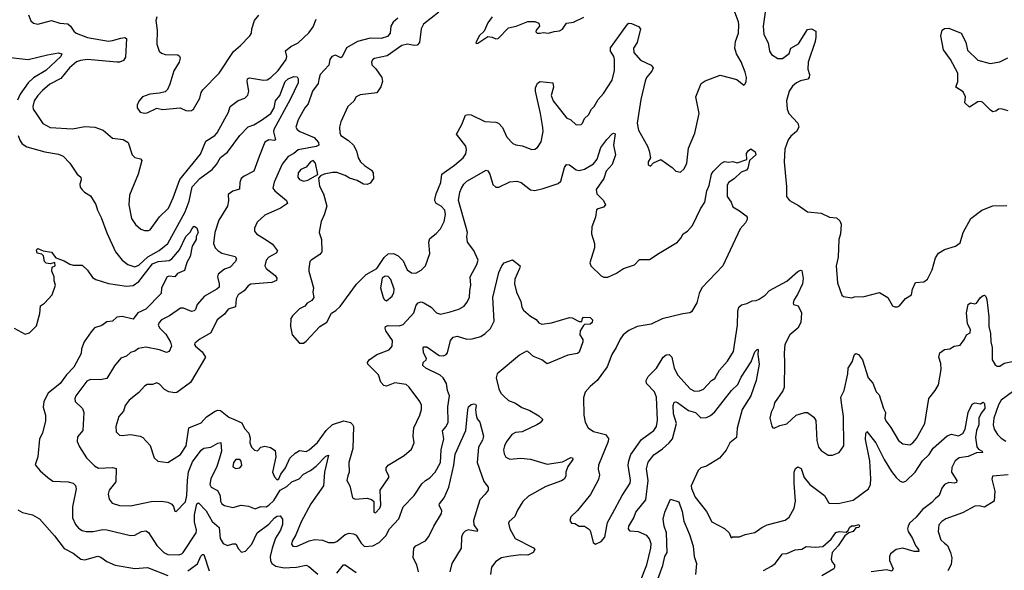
# Model space of a CAD drawing. Extents: x 2133461 to 2293071, y 753526 to 916327.
# Tile 409 of 459: x 2233754 to 2240867, y 888985 to 892962. Entities that reach past the tile are written whole.
import ezdxf

# ---------------------------------------------------------------- set-up
doc = ezdxf.new("R2010")
doc.units = 0

msp = doc.modelspace()

# ---------------------------------------------------------------- linework, layer by layer
at = {"layer": '0CON10XD'}
for points in [[(2233818, 892998), (2233835, 892953.8), (2233855, 892935.8), (2233885, 892928.6), (2233985, 892955.7), (2234045, 892937.5), (2234102.3, 892932.3), (2234122, 892915), (2234145, 892878), (2234162, 892865), (2234245, 892832.7), (2234395, 892807.8), (2234425, 892810.6), (2234485, 892828.8), (2234515, 892832.5), (2234526.7, 892825), (2234517.7, 892692.3), (2234505, 892667.5), (2234476.1, 892653.9), (2234456.1, 892653.9), (2234245, 892673.5), (2234192.9, 892667.1), (2234165, 892657.3), (2234113.5, 892615), (2234052.7, 892537.3), (2233973.3, 892495), (2233918.6, 892451.4), (2233884.6, 892415), (2233859.2, 892375), (2233848.2, 892335), (2233851.2, 892315), (2233873.2, 892283.2), (2233921.7, 892211.7), (2233975, 892183.6), (2234135, 892174.6), (2234225, 892189.6), (2234296.6, 892186.6), (2234356.7, 892165), (2234425, 892106), (2234502.7, 892097.3), (2234539.2, 892075), (2234566, 891985), (2234585, 891967.5), (2234627.3, 891957.3), (2234635.6, 891945), (2234610.4, 891845), (2234548.1, 891695), (2234543.5, 891625), (2234561.9, 891525), (2234591.7, 891481.7), (2234629.1, 891449.1), (2234655, 891439.2), (2234685, 891439.2), (2234696, 891445), (2234765, 891539.2), (2234829.8, 891600.2), (2234862.7, 891675), (2234911.2, 891808.8), (2235060.2, 891989.8), (2235100, 892085), (2235162.9, 892125), (2235180.5, 892145), (2235262.5, 892295), (2235274.6, 892335.4), (2235331.7, 892378.3), (2235380, 892395), (2235402.7, 892417.3), (2235409.4, 892445), (2235397.1, 892515), (2235400, 892535), (2235415, 892542.5), (2235515, 892524), (2235541.5, 892528.5), (2235568.1, 892545), (2235621.1, 892595), (2235680, 892675), (2235683.6, 892695), (2235675, 892736.2), (2235712.1, 892767.9), (2235765, 892794.5), (2235842.3, 892867.7), (2235875, 892910), (2235896.6, 892965)], [(2236485, 892972.8), (2236452.4, 892945), (2236435.2, 892915), (2236431.8, 892865), (2236410.2, 892839.8), (2236365, 892826.6), (2236285, 892828.5), (2236195, 892804.2), (2236115, 892758.9), (2236085, 892692.5), (2236075, 892687.1), (2236035, 892704.5), (2236010, 892695), (2235993.6, 892675), (2235986.9, 892633.1), (2235923.9, 892566.1), (2235915, 892530), (2235909.5, 892500.5), (2235869.1, 892445), (2235838.1, 892355), (2235813.3, 892325), (2235765, 892238), (2235749.4, 892185), (2235757.8, 892167.8), (2235778.6, 892155), (2235881.9, 892111.9), (2235913.1, 892075), (2235915.5, 892055), (2235895, 892046.1), (2235765, 892020.9), (2235735, 891995.5), (2235695, 891973.8), (2235650.9, 891919.1), (2235592.4, 891787.6), (2235583.8, 891745), (2235596.7, 891725), (2235682.9, 891655), (2235690, 891635), (2235639.1, 891600.9), (2235525, 891550), (2235470.9, 891499.1), (2235450, 891455), (2235450, 891435), (2235464, 891415), (2235541.7, 891368.3), (2235581.4, 891341.4), (2235617, 891293), (2235607.5, 891275), (2235555, 891246.7), (2235535, 891225.8), (2235525.5, 891185), (2235535.7, 891165), (2235601.1, 891115), (2235613.1, 891095), (2235610.7, 891079.3), (2235575, 891062.7), (2235425, 891052.5), (2235405, 891040.5), (2235375.2, 891004.8), (2235332.9, 890975), (2235317.6, 890945), (2235313.1, 890886.9), (2235259.7, 890870.3), (2235234.6, 890835.4), (2235180.5, 890795), (2235135, 890700.8), (2235055, 890653.8), (2235020, 890625), (2235016.7, 890615), (2235023.8, 890605), (2235073.1, 890563.1), (2235095.8, 890525), (2234988, 890342), (2234890.3, 890269.7), (2234874.1, 890265.9), (2234832.5, 890275), (2234800.9, 890290.9), (2234765, 890328.8), (2234745, 890338.8), (2234715, 890328), (2234675, 890326), (2234655, 890316.2), (2234615, 890268.8), (2234546.4, 890213.6), (2234515.5, 890174.5), (2234504.3, 890135), (2234471.1, 890095), (2234450, 890025), (2234452, 889985), (2234475, 889961.2), (2234495, 889958), (2234555, 889966.7), (2234623.6, 889953.6), (2234643.6, 889943.6), (2234696.3, 889886.3), (2234726.9, 889796.9), (2234753.2, 889773.2), (2234825, 889763.8), (2234915, 889822.2), (2234956.8, 889885), (2234976.5, 890013.5), (2235065, 890049.5), (2235105, 890092.9), (2235166.2, 890135), (2235185, 890141.9), (2235205, 890140), (2235265, 890091.4), (2235311.7, 890071.7), (2235359.3, 890049.3), (2235378.3, 890008.3), (2235408.8, 889975), (2235419.3, 889940.7), (2235417.5, 889905), (2235430, 889875), (2235451.7, 889851.7), (2235471.7, 889848.3), (2235495.9, 889874.1), (2235525, 889881.4), (2235565, 889871.8), (2235599.4, 889849.4), (2235603.8, 889805), (2235580.6, 889695), (2235595, 889660.5), (2235615, 889639.6), (2235626.2, 889645), (2235641.6, 889678.4), (2235675, 889725.4), (2235706.2, 889795), (2235745, 889832.3), (2235775, 889849.4), (2235824.4, 889844.4), (2235845, 889854.5), (2235905, 889908.8), (2235969.3, 889995), (2236015, 890037.5), (2236095, 890063.8), (2236143, 890053), (2236159.2, 890039.2), (2236164.6, 890024.6), (2236160, 889865), (2236132.5, 889765), (2236134.2, 889695), (2236125, 889666.7)], [(2234745, 892982.5), (2234738, 892955), (2234747.8, 892885), (2234745.5, 892785), (2234761.4, 892735), (2234779.8, 892719.8), (2234805, 892710.5), (2234897, 892707), (2234908.8, 892698.8), (2234913.9, 892683.9), (2234905.7, 892655), (2234867.4, 892592.6), (2234838.6, 892495), (2234821.2, 892458.8), (2234805, 892440), (2234765, 892430), (2234695, 892423.3), (2234642.5, 892405), (2234615, 892372.5), (2234603.8, 892345), (2234603.8, 892325), (2234625, 892294.2), (2234655, 892286), (2234675, 892288), (2234745, 892324), (2234785, 892314), (2234913.6, 892326.4), (2234955, 892306.2), (2234974, 892304), (2234995, 892306.2), (2235008.8, 892315), (2235055.4, 892394.6), (2235065.7, 892435), (2235077.5, 892455), (2235195.6, 892575), (2235298.5, 892731.5), (2235350, 892775), (2235416.7, 892845), (2235428.8, 892865), (2235432, 892895), (2235451.4, 892955), (2235481.1, 892995)], [(2236781.9, 893015), (2236671.5, 892928.5), (2236653.5, 892895), (2236643.1, 892796.9), (2236625, 892777.5), (2236605, 892774.4), (2236555, 892784.5), (2236515.4, 892774.6), (2236408.3, 892701.7), (2236318.3, 892681.7), (2236305.8, 892674.2), (2236295, 892656.7), (2236298.8, 892635), (2236327.8, 892607.8), (2236371.5, 892545), (2236375.4, 892515), (2236364, 892476), (2236335, 892434.4), (2236215, 892418.6), (2236185.7, 892404.3), (2236167, 892373), (2236124.3, 892335), (2236074.4, 892225), (2236065.6, 892185), (2236067.1, 892145), (2236074.3, 892125), (2236130.3, 892090.3), (2236164.8, 892054.8), (2236188.5, 892015), (2236199.4, 891965), (2236215.8, 891935), (2236245, 891908), (2236295, 891876.2), (2236308.8, 891855), (2236310, 891815), (2236285, 891781.2), (2236265, 891772), (2236237.5, 891775), (2236191.5, 891801.5), (2236136.2, 891816.2), (2236105, 891835.5), (2236045, 891857.5), (2236015, 891858.9), (2235955, 891845.8), (2235926.2, 891833.8), (2235913.3, 891816.7), (2235920.3, 891760.3), (2235948.9, 891705), (2235974.3, 891615), (2235955, 891552.5), (2235932.5, 891505), (2235919.3, 891440.7), (2235918.8, 891425), (2235934.4, 891375), (2235936.2, 891285), (2235923.3, 891265), (2235858.8, 891225), (2235851.2, 891215), (2235842, 891165), (2235842.5, 891145), (2235878, 891025), (2235872.9, 890995), (2235879.2, 890955), (2235865.6, 890934.4), (2235830, 890915), (2235815, 890892.5), (2235775, 890873.3), (2235726.1, 890823.9), (2235713.6, 890803.6), (2235711.2, 890745), (2235723.3, 890685), (2235776.4, 890626.4), (2235805, 890626.7), (2235825, 890640), (2235923, 890747), (2235972.7, 890777.3), (2236007, 890843), (2236039.3, 890860.7), (2236069.3, 890890.7), (2236188.5, 891051.5), (2236258.1, 891121.9), (2236333.3, 891165), (2236387.5, 891245), (2236415, 891272), (2236454.2, 891274.2), (2236487.4, 891257.4), (2236525, 891221.2), (2236554.4, 891155), (2236585, 891132.9), (2236615, 891130.8), (2236655, 891152.5), (2236685.4, 891184.6), (2236717.8, 891272.2), (2236710, 891355), (2236717.4, 891382.6), (2236762.8, 891417.2), (2236795, 891452.5), (2236820, 891505), (2236831.5, 891555), (2236826.7, 891585), (2236798, 891615), (2236763.8, 891635), (2236753, 891653), (2236754.1, 891664.1), (2236763.5, 891705), (2236795.6, 891785), (2236803.9, 891846.1), (2236895, 891911.4), (2236958, 891965), (2236977.6, 891992.4), (2236982.9, 892025), (2236977.9, 892047.9), (2236910.8, 892135), (2236949.4, 892205), (2236975, 892271.2), (2236993.2, 892276.8), (2237015, 892274.4), (2237115, 892225.6), (2237195, 892222), (2237213.3, 892215), (2237242.4, 892182.4), (2237272.4, 892112.4), (2237317, 892067), (2237337.3, 892057.3), (2237385, 892051.4), (2237455, 892024.2), (2237475, 892026.2), (2237495, 892038.8), (2237520.7, 892079.3), (2237536.7, 892153.3), (2237533.9, 892183.9), (2237517.7, 892285), (2237480, 892445), (2237480.9, 892469.1), (2237495, 892503.3), (2237515, 892515.8), (2237606.7, 892505), (2237609.5, 892475), (2237593.2, 892415), (2237606.9, 892376.9), (2237705, 892253.1), (2237735, 892238.1), (2237773.5, 892203.5), (2237809.2, 892205), (2237820, 892215), (2237835, 892248.8), (2237863.8, 892275), (2237884, 892315), (2237905, 892336), (2237933.3, 892385), (2237970.6, 892429.4), (2238034.5, 892525), (2238050, 892595), (2238051.1, 892675), (2238046.2, 892695), (2238022.9, 892735), (2238022.2, 892757.7), (2238148.3, 892931.7), (2238155, 892937.5), (2238173.9, 892933.9), (2238225, 892911.9), (2238238.9, 892895), (2238215, 892798), (2238187.5, 892755), (2238190.5, 892725), (2238239.5, 892669.5), (2238315, 892632.9), (2238331.2, 892615), (2238319.8, 892590.2), (2238282.5, 892545), (2238273, 892517), (2238242.5, 892385), (2238215.6, 892215), (2238225, 892163.8), (2238289.3, 892049.3), (2238301.4, 892015), (2238310, 891965), (2238293.8, 891935), (2238295, 891912.5), (2238310, 891905), (2238333, 891927), (2238385, 891952.5), (2238467.5, 891895), (2238495, 891867.5), (2238528.3, 891861.7), (2238553.3, 891885), (2238574, 891925), (2238585.6, 892035), (2238631.7, 892141.7), (2238662.3, 892285), (2238638.5, 892405), (2238678.2, 892501.8), (2238705, 892519.1), (2238815, 892560.6), (2238935, 892529.2), (2238985, 892490), (2238995, 892497.5), (2239002, 892515), (2239005.6, 892545), (2238995, 892583.3), (2238967, 892657), (2238933.1, 892715), (2238919.4, 892755), (2238925.7, 892805), (2238946.3, 892863.7), (2238950, 892925), (2238947.2, 892947.2), (2238920.8, 893015)], [(2237166.8, 892983.2), (2237135, 892938.8), (2237110, 892880), (2237074.3, 892845), (2237050, 892795), (2237055, 892790), (2237065, 892792.5), (2237135, 892840), (2237166.4, 892836.4), (2237193.6, 892823.6), (2237210, 892825), (2237285.9, 892904.1), (2237340, 892915), (2237425, 892948.8), (2237475, 892948), (2237505, 892936.2), (2237510, 892915), (2237484.3, 892885.7), (2237483.8, 892875), (2237493.6, 892863.6), (2237513.6, 892863.6), (2237535, 892868.8), (2237575, 892863.3), (2237615, 892876.7), (2237655, 892881.2), (2237675.7, 892894.3), (2237705, 892936.7), (2237755, 892943.8), (2237829.5, 892980.5)], [(2239138.5, 893015), (2239125.4, 892915), (2239129.6, 892855), (2239161.9, 892795), (2239170.6, 892735), (2239185, 892710.8), (2239230.7, 892680.7), (2239265, 892681.4), (2239313.4, 892716.6), (2239324.2, 892755), (2239381.4, 892788.6), (2239445, 892890), (2239475, 892896.7), (2239505, 892880), (2239506.2, 892835), (2239500, 892805), (2239450, 892655), (2239448, 892605), (2239458.8, 892565), (2239456.7, 892545), (2239446.9, 892533.1), (2239395, 892520.6), (2239366.2, 892505), (2239337.6, 892482.4), (2239313.9, 892446.1), (2239293.6, 892375), (2239299.4, 892315), (2239310, 892285), (2239374.3, 892215), (2239382.9, 892185), (2239365.7, 892155), (2239325, 892120), (2239305.9, 892094.1), (2239282.2, 892027.8), (2239276.4, 891935), (2239294.4, 891755), (2239292.9, 891685), (2239316, 891655), (2239380.9, 891620.9), (2239445, 891574.2), (2239544.2, 891564.2), (2239605, 891536.2), (2239655, 891531.2), (2239679.7, 891509.7), (2239688, 891485), (2239684.2, 891415), (2239672, 891375), (2239666.4, 891246.4), (2239652.5, 891185), (2239662, 891062), (2239692.3, 890972.3)], [(2240895, 892304), (2240845, 892318.8), (2240825, 892316.2), (2240805, 892301.2), (2240785, 892297.5), (2240767.6, 892307.6), (2240710, 892365), (2240695, 892371.9), (2240675, 892368.1), (2240615, 892330), (2240582.4, 892362.4), (2240585.8, 892405.8), (2240569.8, 892439.8), (2240516.7, 892475), (2240531.2, 892515), (2240530, 892575), (2240479.2, 892675), (2240428.8, 892745), (2240408.8, 892845), (2240417.5, 892885), (2240435, 892897.5), (2240465, 892900), (2240554.1, 892864.1), (2240589.7, 892799.7), (2240601.8, 892741.8), (2240675, 892670), (2240765, 892646), (2240835, 892657.5), (2240892.7, 892687.3)], [(2233645, 892692.5), (2233815, 892674.6), (2233955, 892708.9), (2234035, 892721.9), (2234058.8, 892715), (2234051.5, 892695), (2233944.1, 892595), (2233855, 892542.4), (2233815, 892505.3), (2233757.6, 892425), (2233738.8, 892381.2)], [(2233742.5, 892125), (2233755, 892091.2), (2233772.9, 892065), (2233805, 892042.5), (2233936.3, 892006.3), (2234035, 891991.4), (2234068.8, 891975), (2234115.6, 891925.6), (2234170, 891845), (2234196.2, 891825), (2234198, 891805), (2234188, 891775), (2234192.3, 891752.3), (2234205, 891732.5), (2234222.5, 891715), (2234265, 891690), (2234305, 891627.5), (2234315.8, 891585), (2234342.6, 891532.6), (2234383, 891423), (2234446.4, 891286.4), (2234495, 891224.4), (2234535, 891194.5), (2234585, 891176.9), (2234615, 891189.7), (2234680.4, 891249.6), (2234761.8, 891295), (2234824.6, 891345), (2234950.6, 891575), (2234979.7, 891650.3), (2235000, 891755), (2235055, 891814.7), (2235145, 891878.9), (2235177.2, 891915), (2235205, 891966.7), (2235254.4, 892005.6), (2235345.4, 892125), (2235405, 892189.1), (2235445, 892203.3), (2235501.4, 892235), (2235568.9, 892285), (2235593.6, 892325), (2235601.8, 892375), (2235634, 892415), (2235672.4, 892515), (2235695, 892535.3), (2235735, 892552.5), (2235758.8, 892548.8), (2235765.7, 892535), (2235765.5, 892505), (2235707.7, 892385), (2235590.5, 892169.5), (2235587.3, 892152.7), (2235601.4, 892095), (2235595, 892090.5), (2235555, 892093.7), (2235525, 892078.2), (2235484.4, 891974.4), (2235445, 891868.6), (2235375, 891832.2), (2235355.4, 891814.6), (2235343.5, 891785), (2235341.7, 891738.3), (2235295, 891724.3), (2235260, 891700), (2235262.6, 891652.6), (2235256.7, 891615), (2235192.9, 891515), (2235163.1, 891425), (2235154.5, 891345), (2235165.7, 891315), (2235184.7, 891294.7), (2235215.3, 891275.3), (2235310.6, 891250.6), (2235320, 891235), (2235313.1, 891215), (2235275, 891174.2), (2235235, 891160), (2235187.5, 891125), (2235184.3, 891105), (2235195.7, 891055), (2235195, 891031.2), (2235178.6, 891015), (2235090, 890965), (2235035.8, 890905), (2235025, 890870), (2235015, 890859.2), (2234995, 890854.5), (2234938.3, 890878.3), (2234915, 890879.2), (2234837.6, 890822.4), (2234780, 890795), (2234760.8, 890775), (2234755.8, 890755), (2234766, 890735), (2234810.6, 890690.6), (2234845, 890633.8), (2234850, 890605), (2234833.8, 890565), (2234815, 890558.6), (2234765, 890577.3), (2234665, 890596.7), (2234613.7, 890586.3), (2234585, 890567.5), (2234555, 890557.1), (2234525, 890532.9), (2234485, 890517.5), (2234438.3, 890461.7), (2234385, 890371.4), (2234335, 890360), (2234265, 890363.1), (2234238.6, 890351.4), (2234160, 890245), (2234153.1, 890225), (2234155.6, 890205), (2234207.8, 890155), (2234218.5, 890125), (2234209.5, 889995), (2234171.6, 889948.4), (2234169.7, 889915), (2234186.3, 889876.3), (2234236.4, 889796.4), (2234252.1, 889782.1), (2234295, 889739.4), (2234323, 889723), (2234425, 889727.9), (2234451.4, 889721.4), (2234449.1, 889625), (2234400, 889565), (2234392.9, 889535), (2234399.7, 889499.7), (2234421.3, 889471.3), (2234475, 889454.4), (2234555, 889450.6), (2234705, 889483.1), (2234780, 889485), (2234825, 889477.5), (2234853.1, 889463.1), (2234865.5, 889445.5), (2234875, 889412.5), (2234885, 889408.8), (2234951, 889479), (2234962.4, 889525), (2234966.1, 889635), (2234975, 889696), (2235002.4, 889767.6), (2235066.4, 889853.6), (2235085, 889867.4), (2235135, 889874.7), (2235185, 889903.3), (2235208, 889908), (2235211.5, 889845), (2235198.5, 889795), (2235178.5, 889735), (2235134.4, 889645), (2235127.5, 889605), (2235136.7, 889585), (2235182.3, 889562.3), (2235202, 889525), (2235205.6, 889485), (2235214.4, 889465), (2235234, 889454), (2235295, 889438.9), (2235355, 889456), (2235407.4, 889447.4), (2235455, 889430), (2235497.5, 889445), (2235535, 889444.7), (2235555, 889455.7), (2235590.5, 889489.5), (2235635, 889563.9), (2235685, 889591.5), (2235720, 889625), (2235774.4, 889645.6), (2235805, 889680.6), (2235855, 889705.6), (2235895, 889737.3), (2235965, 889808.9), (2235985, 889816.2), (2235957.2, 889695), (2235948, 889595), (2235857.5, 889465), (2235788.2, 889335), (2235749.4, 889240.6), (2235721.9, 889195), (2235717.5, 889175), (2235728.6, 889158.6), (2235755, 889156.9), (2235845, 889197.9), (2235887, 889207), (2235942.3, 889202.3), (2235985, 889186.7), (2236025, 889186.7), (2236045, 889194.4), (2236105, 889242.9), (2236135, 889254.6), (2236165, 889249.5), (2236185, 889238.6), (2236220.5, 889180.5), (2236245, 889156.7), (2236305, 889161.2), (2236350.6, 889185), (2236398.5, 889235), (2236425.5, 889285), (2236492.9, 889357.1), (2236525, 889444.3), (2236605, 889524.4), (2236659.1, 889610.9), (2236685, 889634.4), (2236717.3, 889652.7), (2236756.6, 889693.4), (2236793.5, 889765), (2236800, 889855), (2236817.5, 889935), (2236808, 889992), (2236835.5, 890025), (2236849.6, 890055), (2236847.7, 890165), (2236860, 890245), (2236845.3, 890285), (2236837.7, 890335), (2236813.8, 890375), (2236791.5, 890395), (2236688.1, 890445), (2236665.5, 890465), (2236670, 890485), (2236690.8, 890505), (2236691.9, 890515), (2236670.4, 890555), (2236668.3, 890591.7), (2236675, 890600), (2236695, 890599.2), (2236785, 890537.5), (2236815, 890533.3), (2236835, 890542.7), (2236844.7, 890555.3), (2236866.4, 890645), (2236885, 890667.8), (2236915, 890675.5), (2236985, 890654.5), (2237023.7, 890656.3), (2237085, 890674.5), (2237117.1, 890695), (2237155, 890731.4), (2237181.5, 890785), (2237171.1, 890955), (2237215, 891136.2), (2237237.5, 891185), (2237255, 891206.7), (2237315, 891227.5), (2237368.8, 891185), (2237365.8, 891165), (2237332, 891088), (2237329.5, 891055), (2237343.1, 890995), (2237375, 890926.7), (2237381.8, 890885), (2237393.5, 890865), (2237445, 890820.8), (2237485, 890797.5), (2237503.6, 890773.6), (2237525, 890762.5), (2237595, 890772.5), (2237725, 890811.2), (2237745, 890808), (2237795, 890783.3), (2237815, 890782.5), (2237818.8, 890805), (2237827.5, 890812.5), (2237875, 890812.2), (2237892.9, 890795), (2237888.6, 890775), (2237875, 890762.5), (2237835, 890760), (2237826.1, 890753.9), (2237803.8, 890715), (2237800, 890685), (2237821.7, 890651.7), (2237822.5, 890635), (2237795, 890560), (2237785, 890550), (2237715, 890538.9), (2237565, 890477.5), (2237526, 890505), (2237465, 890529.2), (2237425, 890565.6), (2237415, 890568.1), (2237365, 890538.5), (2237204.5, 890405), (2237196.4, 890375), (2237216.6, 890296.6), (2237230.6, 890265), (2237251.7, 890241.7), (2237285, 890211.9), (2237335, 890191.9), (2237381.1, 890161.1), (2237438.8, 890138.8), (2237505, 890100.8), (2237533.3, 890075), (2237515, 890050.8), (2237490, 890035), (2237385, 889984.2), (2237335, 889980.6), (2237310, 889965), (2237268.6, 889911.4), (2237255.6, 889885), (2237248.1, 889855), (2237253.9, 889826.1), (2237265, 889802), (2237295, 889787.1), (2237375, 889794.3), (2237445, 889788.6), (2237565, 889752.2), (2237675, 889769.5), (2237735, 889798.9), (2237747.4, 889797.4), (2237751.2, 889785), (2237713.3, 889735), (2237699.4, 889695), (2237700, 889665), (2237687.6, 889642.4), (2237669.2, 889630.8), (2237555, 889590.4), (2237428.9, 889521.1), (2237388.3, 889481.7), (2237349.7, 889420.3), (2237330, 889375), (2237291.2, 889338.8), (2237286.2, 889325), (2237295.8, 889285), (2237333.1, 889215), (2237466.4, 889146.4), (2237476, 889135), (2237462.5, 889115), (2237425, 889093.8), (2237375, 889095.8), (2237285.5, 889084.5), (2237233.8, 889075), (2237195, 889048.8), (2237162.3, 889007.7), (2237155.8, 888955)], [(2236125, 889666.7), (2236116.7, 889635), (2236138.8, 889595), (2236157.5, 889507.5), (2236178.3, 889498.3), (2236265, 889506.2), (2236295, 889496.7), (2236312.5, 889482.5), (2236313.3, 889405), (2236325, 889400), (2236355.5, 889434.5), (2236363.8, 889455), (2236358.8, 889565), (2236420, 889655), (2236421.2, 889665), (2236402, 889705), (2236401.2, 889725), (2236415.7, 889744.3), (2236531.2, 889815), (2236585, 889860), (2236603.3, 889905), (2236597.5, 889955), (2236601.8, 890015), (2236644.4, 890105), (2236657, 890147), (2236657.6, 890177.6), (2236646, 890205), (2236567.4, 890307.4), (2236545, 890327.5), (2236465, 890338.1), (2236405, 890315.6), (2236385, 890319.2), (2236362.5, 890345), (2236346.6, 890396.6), (2236305, 890436.9), (2236268.9, 890475), (2236267.8, 890485), (2236278.9, 890505), (2236335, 890544.5), (2236422.8, 890577.2), (2236445.6, 890605), (2236446.7, 890645), (2236400, 890715), (2236394.5, 890735), (2236398, 890745), (2236415.6, 890754.4), (2236495, 890750.4), (2236525, 890760.5), (2236601.9, 890845), (2236619.3, 890900.7), (2236632.5, 890917.5), (2236655, 890923.1), (2236675, 890916.9), (2236726.1, 890886.1), (2236765, 890845.8), (2236795, 890836), (2236865, 890850.8), (2236927.6, 890872.4), (2236965, 890892), (2236985, 890918.8), (2237004.6, 890955.4), (2237005.5, 891005), (2237014.3, 891045), (2237009.4, 891105), (2237057.2, 891192.8), (2237065.7, 891225), (2237035, 891295.8), (2236988.5, 891355), (2236984.3, 891395), (2236988.6, 891425), (2236980.8, 891460.8), (2236925.4, 891655), (2236933.5, 891715), (2236945, 891744), (2236962.2, 891775), (2236985.4, 891794.6), (2237125, 891874), (2237135, 891871.2), (2237151.4, 891845), (2237171.7, 891771.7), (2237195, 891752), (2237215, 891752.5), (2237295, 891791.1), (2237345, 891796.7), (2237376, 891785), (2237445, 891732.9), (2237475, 891728.1), (2237535, 891741.9), (2237645, 891778.8), (2237663.3, 891795), (2237689.2, 891895), (2237705, 891916.7), (2237725, 891913.8), (2237775, 891878.6), (2237795, 891871.9), (2237835, 891882.9), (2237900.1, 891919.9), (2237925.8, 891954.2), (2237952.3, 892037.7), (2237995, 892097.1), (2238035, 892136.7), (2238045, 892142.5), (2238055, 892137.5), (2238043.1, 892055), (2238058.9, 891985), (2238033.9, 891915), (2237991, 891869), (2237974.6, 891815), (2237919.5, 891735), (2237923.3, 891703.3), (2237972.2, 891655), (2237986.7, 891625), (2237972.6, 891607.4), (2237933, 891597), (2237921.6, 891588.4), (2237914.7, 891535.3), (2237888.2, 891465), (2237884.4, 891415), (2237905.8, 891345), (2237907.5, 891315), (2237873.9, 891206.1), (2237880, 891185), (2237955, 891112), (2237975, 891102.5), (2238002.7, 891102.7), (2238065, 891131.2), (2238115, 891164.6), (2238195, 891192.5), (2238231, 891229), (2238305, 891228.9), (2238374.3, 891275), (2238505, 891355.6), (2238531.1, 891385), (2238546, 891415), (2238578, 891435), (2238615.6, 891475), (2238672.5, 891595), (2238704.5, 891645), (2238717.5, 891725), (2238734.5, 891765.5), (2238751.5, 891845), (2238764.3, 891865), (2238825, 891926.2), (2238845, 891938.8), (2238875, 891934), (2238905, 891937.5), (2238937.7, 891927.7), (2239006.7, 891953.3), (2239005.8, 891995), (2239015.8, 892015), (2239035, 892030), (2239067, 892007), (2239072.9, 891985), (2239026.7, 891945), (2239015, 891890), (2239004.2, 891875.8), (2238965, 891860), (2238916.4, 891813.6), (2238874.4, 891785.6), (2238864.2, 891765), (2238864.3, 891684.3), (2238893.3, 891645), (2238905, 891610), (2238955, 891582.5), (2239002.5, 891545), (2239010, 891535), (2239010.5, 891519.5), (2238998, 891495), (2238957.8, 891452.2), (2238834.5, 891185), (2238682.7, 891025), (2238663.6, 890985), (2238646.2, 890916.2), (2238608.3, 890851.7), (2238595.6, 890844.4), (2238545, 890837.8), (2238395, 890801.1), (2238315, 890762.6), (2238215, 890746.1), (2238155, 890717.9), (2238114.6, 890685), (2238091.8, 890655), (2238064, 890594), (2238032.3, 890545), (2237997.9, 890455), (2237951.7, 890391.7), (2237926.9, 890355), (2237876.4, 890313.6), (2237838.3, 890271.7), (2237828.3, 890231.7), (2237830.6, 890105), (2237840, 890055), (2237861.2, 890015), (2237898.9, 889988.9), (2237986, 889965), (2238007.7, 889937.7), (2238006.5, 889915), (2237934.5, 889745), (2237933.6, 889715), (2237942.9, 889675), (2237935, 889640), (2237877.4, 889532.6), (2237782.7, 889417.3), (2237735, 889372.5), (2237727.5, 889345), (2237740, 889325), (2237765, 889322.5), (2237795, 889303.3), (2237835, 889303.3), (2237869.5, 889279.5), (2237878.8, 889265), (2237897.5, 889185), (2237915, 889173.8), (2237955, 889194), (2237982, 889225), (2238000.7, 889329.3), (2238036.1, 889396.1), (2238105.3, 889524.7), (2238165.3, 889615), (2238166.8, 889636.8), (2238150, 889745), (2238153.6, 889776.4), (2238169.6, 889820.4), (2238245, 889930.9), (2238335, 889995.6), (2238355.4, 890025), (2238361.1, 890068.9), (2238354.2, 890235), (2238340.4, 890275), (2238281.8, 890335), (2238280.8, 890355), (2238294.6, 890385), (2238353.6, 890445), (2238402.5, 890525), (2238425, 890541.8), (2238445, 890544.4), (2238465.3, 890525.3), (2238482.9, 890445), (2238508.5, 890395), (2238596.9, 890295), (2238628.9, 890278.9), (2238665, 890281.5), (2238695, 890294.5), (2238751.9, 890355), (2238775, 890371.5), (2238810.3, 890429.7), (2238866.4, 890495), (2238910.9, 890565), (2238940.3, 890755), (2238942, 890855), (2238950, 890885), (2238967.3, 890902.7), (2239006.9, 890913.1), (2239045, 890932.5), (2239075, 890934.5), (2239095, 890943.6), (2239138.8, 890971.2), (2239171.4, 891005), (2239295, 891073.6), (2239375, 891142.9), (2239395, 891152), (2239405, 891150), (2239413.2, 891093.2), (2239408.5, 891055), (2239373.6, 890976.4), (2239346.2, 890935), (2239341.2, 890915), (2239345, 890903.8), (2239377.5, 890895), (2239401.9, 890845), (2239396.9, 890775), (2239375.4, 890734.6), (2239318.5, 890685), (2239282.1, 890615), (2239275.6, 890554.4), (2239280, 890485), (2239275.6, 890305), (2239267.4, 890282.6), (2239206, 890195), (2239198.8, 890161.2), (2239182.7, 890127.3), (2239174.2, 890085), (2239186.4, 890026.4), (2239194, 890014), (2239205, 890012.5), (2239245, 890031.2), (2239295, 890042.5), (2239364.5, 890105.5), (2239425, 890124.4), (2239445, 890124.3), (2239492.1, 890092.1), (2239506.6, 890066.6), (2239512.7, 889922.7), (2239525.6, 889875), (2239545, 889851.4), (2239595, 889816.2), (2239625, 889816), (2239675, 889836.7), (2239707.5, 889885), (2239704.3, 890095), (2239690.4, 890195), (2239686.4, 890235), (2239709.5, 890285), (2239736.7, 890405), (2239738.6, 890445), (2239768, 890492), (2239783.8, 890545), (2239795, 890551.2), (2239813.3, 890545), (2239841.4, 890505), (2239884.4, 890375), (2239917.3, 890337.3), (2239941.4, 890275), (2239961.8, 890251.8), (2239993.1, 890155), (2240009.7, 890125), (2240003.9, 890085), (2240010.4, 890065), (2240046.6, 890016.6), (2240102.4, 889922.4), (2240135, 889898.6), (2240185, 889892.2), (2240205, 889905.7), (2240232.1, 889937.9), (2240293.6, 890045), (2240320.6, 890225), (2240367.2, 890282.8), (2240391.9, 890325), (2240411.5, 890435), (2240408.2, 890478.2), (2240394.4, 890525), (2240400.8, 890555), (2240435, 890580.8), (2240474.1, 890585.9), (2240505, 890604), (2240548.3, 890611.7), (2240580, 890655), (2240594.2, 890685.8), (2240620.5, 890699.5), (2240622.5, 890725), (2240601.4, 890765), (2240593.5, 890845), (2240605.6, 890904.4), (2240622.3, 890917.7), (2240655, 890910), (2240665, 890913.8), (2240694.5, 890955.5), (2240715, 890968.8), (2240725, 890971.2), (2240733, 890963), (2240740, 890940), (2240755.3, 890815), (2240755.9, 890745), (2240767.4, 890695), (2240768.7, 890635), (2240779.2, 890595), (2240780, 890505), (2240800.3, 890470.3), (2240815, 890460), (2240835, 890458.6), (2240865, 890482), (2240935, 890495.4)], [(2235805, 891796.7), (2235835, 891802.2), (2235907, 891843), (2235891.1, 891925), (2235875, 891944.4), (2235855, 891935.8), (2235825, 891897.5), (2235785, 891880.5), (2235766.2, 891855), (2235764.5, 891824.5), (2235776.5, 891806.5), (2235805, 891796.7)], [(2239692.3, 890972.3), (2239705, 890963.3), (2239765, 890953.3), (2239785, 890960), (2239855, 890963.8), (2239965, 890990.8), (2240026.4, 890956.4), (2240060, 890895), (2240075, 890887.5), (2240095, 890887.5), (2240110, 890895), (2240152.3, 890947.7), (2240195.8, 890974.2), (2240204, 891015), (2240225, 891063.3), (2240285, 891068), (2240313, 891087), (2240345, 891156), (2240369.1, 891240.9), (2240391.5, 891275), (2240435, 891301.8), (2240513.4, 891326.6), (2240548.8, 891351.2), (2240570, 891425), (2240625, 891526.2), (2240704.3, 891585.7), (2240785, 891618), (2240885, 891618.8)], [(2233714.1, 890734.1), (2233795, 890690), (2233825, 890701.1), (2233875, 890750.8), (2233899.1, 890840.9), (2233905.8, 890894.2), (2233933.3, 890915), (2233990, 890975), (2234013.3, 891045), (2234003.3, 891075), (2234002.5, 891105), (2233987.5, 891145), (2233990, 891175), (2234010, 891185), (2234008.3, 891208.3), (2233975, 891197.5), (2233945, 891202.5), (2233932.5, 891215), (2233926.1, 891256.1), (2233915, 891267.5), (2233880, 891275), (2233875, 891300), (2233885, 891310), (2233923, 891293), (2233985, 891282.5), (2234015, 891242.5), (2234075, 891220), (2234116.7, 891195), (2234140.5, 891189.5), (2234205, 891190), (2234243.7, 891153.7), (2234280.9, 891100.9), (2234305, 891085.6), (2234395, 891057.3), (2234525, 891037.7), (2234575, 891041.8), (2234615, 891072), (2234715, 891199.1), (2234755, 891215.9), (2234835, 891223.5), (2234854.2, 891235.8), (2234909.2, 891300.8), (2234955, 891396), (2234989.2, 891430.8), (2234997.7, 891452.3), (2235015, 891470), (2235035, 891457.5), (2235043.3, 891425), (2235030, 891395), (2235029.2, 891375), (2234999.6, 891325), (2234985, 891252.5), (2234962.6, 891207.4), (2234945, 891150), (2234895, 891128.6), (2234874.1, 891105.9), (2234835, 891110), (2234820, 891105), (2234778, 891025), (2234776, 890985), (2234665, 890872.1), (2234607.5, 890845), (2234575, 890800), (2234495, 890817.5), (2234456.6, 890813.4), (2234425, 890784.5), (2234385, 890779.2), (2234346.7, 890753.3), (2234295, 890735.5), (2234271.7, 890708.3), (2234220.6, 890635), (2234201.9, 890585), (2234199.7, 890550.3), (2234145, 890453.3), (2234092.2, 890397.8), (2234046.8, 890333.2), (2233960, 890265), (2233928.7, 890205), (2233923.2, 890163.2), (2233940.8, 890105), (2233942, 890065), (2233918.8, 889975), (2233896.7, 889935), (2233885.8, 889805), (2233866.1, 889746.1), (2233903, 889703), (2233956.7, 889655), (2233995, 889630), (2234105, 889623.3), (2234140, 889615), (2234158.7, 889598.7), (2234162.9, 889572.9), (2234135.4, 889444.6), (2234135.6, 889365), (2234156.6, 889316.6), (2234179.3, 889289.3), (2234205, 889271.9), (2234235, 889265.5), (2234285, 889266), (2234355, 889279.2), (2234385, 889278.2), (2234555, 889235.6), (2234585, 889240), (2234635, 889266.5), (2234665, 889270.6), (2234685, 889258), (2234745.6, 889165), (2234795, 889113.8), (2234825, 889099.3), (2234905, 889096.5), (2234925, 889103.3), (2234935, 889114.4), (2235030, 889255)], [(2236405, 890932), (2236446, 890965), (2236457.6, 890992.4), (2236458.9, 891015), (2236435, 891086.2), (2236415, 891106), (2236395, 891108.8), (2236373.8, 891095), (2236360, 891025), (2236379.2, 890955), (2236388.8, 890938.8), (2236405, 890932)], [(2238235, 888898), (2238285.7, 889024.3), (2238314.6, 889145), (2238315.9, 889175.9), (2238305, 889212.5), (2238285, 889237.5), (2238225, 889262.1), (2238165, 889267.1), (2238152.2, 889285), (2238153.5, 889305), (2238191.2, 889365), (2238206.2, 889405), (2238276.9, 889495), (2238293.8, 889635), (2238283.1, 889716.9), (2238295, 889765.8), (2238335, 889818.9), (2238397.6, 889862.4), (2238445.3, 889904.8), (2238469.2, 889935), (2238499.3, 890045), (2238476.7, 890115), (2238475.6, 890175), (2238481.5, 890198.5), (2238495, 890202.5), (2238505, 890196.9), (2238585, 890138.8), (2238636.7, 890125), (2238675, 890087.1), (2238715, 890088.9), (2238745, 890103.1), (2238775, 890129.4), (2238895.6, 890285), (2238942.9, 890327.1), (2238965, 890380), (2239038.3, 890491.7), (2239065, 890563.3), (2239085, 890582.5), (2239090, 890575), (2239087.5, 890545), (2239095.5, 890475), (2239074.5, 890355), (2239036.8, 890245), (2238974.2, 890145.7), (2238937.6, 890012.4), (2238933.3, 889945), (2238883.6, 889905), (2238857.4, 889852.6), (2238808.5, 889795), (2238715, 889737.3), (2238675, 889724.4), (2238656.5, 889705), (2238605.6, 889595), (2238607.8, 889575), (2238634.1, 889514.1), (2238715, 889410), (2238755, 889336), (2238845, 889288), (2238880, 889255), (2238895, 889220), (2238902.5, 889227.5), (2238955, 889228), (2238995, 889244), (2239065, 889257.5), (2239115, 889294), (2239155, 889314.2), (2239285, 889347.1), (2239311.7, 889368.3), (2239349.6, 889435), (2239359.7, 889485), (2239348.9, 889611.1), (2239349.7, 889695), (2239358.6, 889721.4), (2239375, 889732.9), (2239400, 889720), (2239420, 889655), (2239461.9, 889605), (2239569.2, 889525), (2239596, 889476), (2239605, 889471.2), (2239667.7, 889467.7), (2239775, 889490.9), (2239885, 889573.3), (2239901.2, 889605), (2239902.5, 889645), (2239894.5, 889775), (2239865, 889930), (2239866, 889974), (2239875, 889986.7), (2239939.5, 889905), (2239999.6, 889785), (2240051.2, 889698.8), (2240084.7, 889654.7), (2240115, 889628.1), (2240135, 889621.9), (2240155, 889630), (2240223.3, 889695), (2240275.3, 889775), (2240325, 889822.3), (2240352.4, 889867.6), (2240455, 889956.9), (2240485, 889968.6), (2240535, 889956.5), (2240567.8, 889972.3), (2240584.7, 890005), (2240606.7, 890125), (2240634.5, 890185.5), (2240655, 890194.2), (2240695, 890188), (2240715, 890200), (2240725, 890190), (2240725.5, 890155), (2240698.9, 890121.1), (2240682.5, 890085), (2240683.6, 890035), (2240665.3, 889994.7), (2240659.3, 889945), (2240667.5, 889877.5), (2240681.1, 889861.1), (2240707.1, 889845), (2240708.8, 889835), (2240665, 889832.5), (2240605, 889806), (2240541.9, 889798.1), (2240512.1, 889775), (2240488.3, 889728.3), (2240485.6, 889695), (2240523.3, 889635), (2240521.7, 889618.3), (2240505, 889613.8), (2240465, 889618.9), (2240435, 889605.7), (2240415, 889578.8), (2240395.4, 889525), (2240368.8, 889505), (2240343.2, 889475), (2240275, 889424.6), (2240230.5, 889369.5), (2240182.7, 889325), (2240172.1, 889305), (2240168.5, 889285), (2240173.2, 889265), (2240204.1, 889214.1), (2240224.2, 889164.2), (2240248.1, 889135), (2240249.4, 889120.6), (2240215, 889121.5), (2240135, 889145.5), (2240085.7, 889134.3), (2240045.8, 889105), (2240038.1, 889085), (2240037.5, 889055), (2240064.2, 888995), (2240055, 888978), (2240015, 888989.1), (2239905, 888975.4)], [(2240926.9, 890275), (2240845, 890214.4), (2240825, 890180), (2240790.7, 890085), (2240787.1, 890035), (2240794.4, 890005), (2240817.2, 889967.2), (2240845, 889940), (2240878.6, 889918.6)], [(2236634.7, 888974.7), (2236624, 889024), (2236595.7, 889075), (2236601.4, 889145), (2236615, 889161.4), (2236685, 889198.9), (2236708.8, 889228.8), (2236745.4, 889304.6), (2236800.5, 889395), (2236804.5, 889415), (2236785.6, 889455), (2236787.1, 889465), (2236821.2, 889508.8), (2236854, 889585), (2236890.7, 889745), (2236901.1, 889825), (2236978.1, 889995), (2236990.5, 890145), (2236997.1, 890165), (2237015, 890182.9), (2237035, 890188.6), (2237046.2, 890185), (2237052.5, 890175), (2237047.1, 890145), (2237050.8, 890105), (2237059.3, 890079.3), (2237077.5, 890055), (2237104, 889955), (2237096.9, 889925), (2237068.9, 889875), (2237058.1, 889765), (2237107.5, 889627.5), (2237138.8, 889585), (2237137.5, 889565), (2237115.7, 889535), (2237078.2, 889495), (2237031.4, 889345), (2237034.1, 889314.1), (2237060.8, 889275), (2237060, 889265), (2236995, 889278.2), (2236971.5, 889268.5), (2236955, 889250), (2236944.7, 889225), (2236943.5, 889145), (2236876.5, 889035), (2236862.8, 888975)], [(2235315, 889720), (2235345, 889724.3), (2235358.3, 889741.7), (2235353.9, 889773.9), (2235345, 889786), (2235315, 889784.3), (2235299.1, 889765), (2235295, 889732), (2235315, 889720)], [(2240895.4, 889674.6), (2240782.5, 889665), (2240776.1, 889643.9), (2240797.9, 889557.9), (2240794, 889485), (2240725, 889440.6), (2240685, 889451.9), (2240655, 889449.4), (2240565, 889400.6), (2240443.8, 889356.2), (2240415, 889337.1), (2240395, 889313.3), (2240388.5, 889265), (2240409.4, 889205), (2240435, 889181.1), (2240455.5, 889165), (2240478.9, 889115), (2240487.3, 889075), (2240484, 889026), (2240459.2, 888980.9)], [(2238348.1, 888875), (2238399.5, 889020.5), (2238415, 889083.8), (2238432.2, 889115), (2238425.9, 889255), (2238408.8, 889305), (2238403.2, 889355), (2238413.5, 889405), (2238455, 889500), (2238515, 889478.8), (2238540.9, 889409.1), (2238550.8, 889340.8), (2238593.8, 889245), (2238620.5, 889160.5), (2238627.1, 889085), (2238644.1, 889034.1), (2238636.5, 888955)], [(2233741.5, 889421.5), (2233773.6, 889403.6), (2233846.7, 889385), (2233896.9, 889356.9), (2234005.5, 889235), (2234075, 889143.2), (2234139.6, 889109.6), (2234195, 889064.7), (2234225, 889061.5), (2234318.3, 889088.3), (2234340, 889080), (2234385, 889048.1), (2234445, 889022.9), (2234585, 888997.1), (2234677.5, 889005), (2234825, 888947.3)], [(2235030, 889255), (2235032.4, 889275), (2235017.6, 889335), (2235016.6, 889385), (2235035, 889466.2), (2235045, 889472), (2235101.5, 889415), (2235145, 889337.8), (2235194.3, 889295), (2235202.7, 889215), (2235225, 889177.8), (2235255, 889164.6), (2235295, 889177.1), (2235315, 889177.1), (2235335, 889139.2), (2235356.5, 889116.5), (2235385, 889124.3), (2235430.3, 889175), (2235469.4, 889255), (2235555, 889318.2), (2235595, 889364.5), (2235615, 889376.7), (2235635, 889377.5), (2235652.9, 889355), (2235652.7, 889315), (2235637.3, 889275), (2235603.4, 889216.6), (2235577.5, 889145), (2235564.8, 889085), (2235565.3, 889055), (2235575, 889033.8), (2235605.6, 889015.6), (2235665, 889002.5), (2235705.4, 889004.6), (2235755, 889007.8), (2235825, 889022.2), (2235843.6, 889013.6), (2235907.6, 888957.6)], [(2239127.3, 888982.7), (2239186, 889014), (2239211.4, 889035), (2239265, 889104.2), (2239295, 889107.1), (2239355, 889132), (2239405, 889138), (2239435, 889157.5), (2239502.9, 889152.9), (2239555, 889156.9), (2239615, 889210), (2239651.1, 889258.9), (2239674.4, 889265.6), (2239725, 889260), (2239738.3, 889271.7), (2239748.1, 889295), (2239763.4, 889306.6), (2239785, 889305.7), (2239815, 889315.7), (2239820.8, 889305), (2239815, 889294.4), (2239795, 889291.2), (2239775, 889265.7), (2239743, 889257), (2239715, 889233.8), (2239667.8, 889162.2), (2239624, 889115), (2239616.7, 889065), (2239622.5, 889045), (2239640, 889025), (2239641.2, 889005), (2239635, 888996.7), (2239548.1, 888945)], [(2234968.8, 888981.2), (2235038, 889032), (2235061.9, 889088.1), (2235075, 889100), (2235085, 889100), (2235122.2, 888982.2)], [(2236045, 888964.2), (2236094, 889025), (2236106.7, 889025), (2236185, 888969.4)]]:
    msp.add_lwpolyline(points, dxfattribs=at)

doc.saveas('drawing.dxf')
